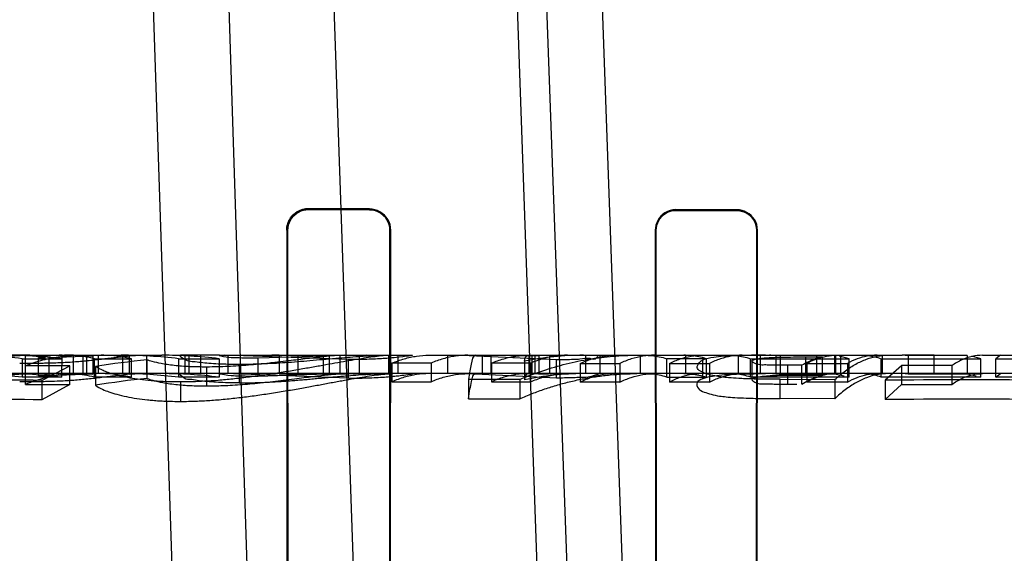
# Model space of a CAD drawing. Header units: millimetres. Extents: x 0 to 297, y 0 to 210.
# Tile 428 of 455: x 242.3408 to 242.4694, y 160.6998 to 160.7695. Entities that reach past the tile are written whole.
import ezdxf

# ---------------------------------------------------------------- set-up
doc = ezdxf.new("R2010")
doc.units = ezdxf.units.MM
doc.header["$LTSCALE"] = 16.335
doc.layers.get('0').update_dxf_attribs({"linetype": 'CONTINUOUS'})
for name, color, linetype in [('AXES_REF', 7, 'CONTINUOUS'), ('INTFCLR_1', 7, 'CONTINUOUS'), ('INTFCLR_144815', 7, 'CONTINUOUS'), ('INTFCLR_72935', 7, 'CONTINUOUS')]:
    doc.layers.add(name, color=color, linetype=linetype)

msp = doc.modelspace()

# ---------------------------------------------------------------- linework, layer by layer
at = {"color": 7, "linetype": 'Continuous'}
for radius in [7.756662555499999, 7.756, 7.706331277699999]:
    msp.add_circle((241.4302422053, 154.539298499), radius, dxfattribs=at)
msp.add_arc((241.4302422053, 154.539298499), 7.68, 278.2771290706, 261.7228709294, dxfattribs=at)
at = {"layer": 'AXES_REF', "color": 9, "linetype": 'Continuous'}
msp.add_arc((241.4302422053, 154.539298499), 7.075609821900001, 94.4118118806, 85.5881881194, dxfattribs=at)
at = {"layer": 'INTFCLR_1', "color": 9, "linetype": 'Continuous'}
for p, q in [((242.3784658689, 160.7447192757), (242.3784658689, 160.744829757)), ((242.3864658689, 160.7448083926), (242.3864658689, 160.744699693)), ((242.4264658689, 160.7446141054), (242.4264658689, 160.7447156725)), ((242.4344658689, 160.7446996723), (242.4344658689, 160.7445992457)), ((242.3756580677, 160.7420254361), (242.3757689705, 160.7420254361)), ((242.3891301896, 160.7420254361), (242.389237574, 160.7420254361)), ((242.4237737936, 160.7420254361), (242.423875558, 160.7420254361)), ((242.4370318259, 160.7420254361), (242.4371313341, 160.7420254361))]:
    msp.add_line(p, q, dxfattribs=at)
at = {"layer": 'INTFCLR_1', "color": 6, "linetype": 'Continuous'}
for p, q in [((242.3864658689, 160.7448083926), (242.3784658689, 160.744829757)), ((242.3864658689, 160.744699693), (242.3784658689, 160.7447192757)), ((242.4344658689, 160.7446996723), (242.4264658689, 160.7447156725)), ((242.4344658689, 160.7445992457), (242.4264658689, 160.7446141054)), ((242.3756580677, 160.7420254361), (242.3757635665, 160.5900254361)), ((242.3757689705, 160.7420254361), (242.3758661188, 160.5900254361)), ((242.389035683, 160.5900254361), (242.3891301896, 160.7420254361)), ((242.3891354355, 160.5900254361), (242.389237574, 160.7420254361)), ((242.4237737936, 160.7420254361), (242.4238705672, 160.5900254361)), ((242.423875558, 160.7420254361), (242.4239657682, 160.5900254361)), ((242.4369433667, 160.5900254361), (242.4370318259, 160.7420254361)), ((242.4370367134, 160.5900254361), (242.4371313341, 160.7420254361))]:
    msp.add_line(p, q, dxfattribs=at)
for points, knots in [([(242.3756580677, 160.7420254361), (242.3756572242, 160.7425862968), (242.3760842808, 160.7440485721), (242.3775999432, 160.7448321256), (242.3784658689, 160.744829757)], [0, 0, 0, 0, 0.3930930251, 1, 1, 1, 1]), ([(242.3784658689, 160.7447192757), (242.3779556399, 160.7447205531), (242.3765571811, 160.7443408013), (242.3757677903, 160.7428834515), (242.3757689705, 160.7420254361)], [0, 0, 0, 0, 0.3729083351, 1, 1, 1, 1]), ([(242.389237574, 160.7420254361), (242.3892382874, 160.7425168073), (242.3888803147, 160.7439484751), (242.3873805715, 160.744806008), (242.3864658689, 160.7448083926)], [0, 0, 0, 0, 0.3494627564, 1, 1, 1, 1]), ([(242.3891301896, 160.7420254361), (242.3891308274, 160.7425030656), (242.3887814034, 160.7438802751), (242.3873401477, 160.7446976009), (242.3864658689, 160.744699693)], [0, 0, 0, 0, 0.3532997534, 1, 1, 1, 1]), ([(242.4264658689, 160.7447156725), (242.4259714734, 160.7447166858), (242.424578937, 160.7443519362), (242.4237726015, 160.7428957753), (242.4237737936, 160.7420254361)], [0, 0, 0, 0, 0.3622651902, 1, 1, 1, 1]), ([(242.4264658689, 160.7446141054), (242.425993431, 160.7446150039), (242.4246543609, 160.7442671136), (242.4238744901, 160.742865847), (242.423875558, 160.7420254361)], [0, 0, 0, 0, 0.3598573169, 1, 1, 1, 1]), ([(242.4371313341, 160.7420254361), (242.4371319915, 160.7425170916), (242.4367687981, 160.7438979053), (242.4353277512, 160.7446979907), (242.4344658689, 160.7446996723)], [0, 0, 0, 0, 0.3632370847, 1, 1, 1, 1]), ([(242.4370318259, 160.7420254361), (242.4370324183, 160.7425014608), (242.4366799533, 160.7438311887), (242.4352929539, 160.7445977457), (242.4344658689, 160.7445992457)], [0, 0, 0, 0, 0.3652988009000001, 1, 1, 1, 1])]:
    msp.add_open_spline(points, degree=3, knots=knots, dxfattribs=at)
at = {"layer": 'INTFCLR_144815', "color": 9, "linetype": 'Continuous'}
for p, q in [((242.3625028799, 160.6432286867), (242.3436639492, 161.2100770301)), ((242.372503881, 160.6352984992), (242.3539834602, 161.2100770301)), ((242.3664658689, 161.2100770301), (242.3864233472, 160.6385881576)), ((242.4106199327, 160.6329588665), (242.3904658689, 161.2100770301)), ((242.3936770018, 161.2100770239), (242.4162846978, 160.5859360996)), ((242.423434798, 160.5869578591), (242.4013506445, 161.210077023)), ((242.3416037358, 160.7256984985), (242.3593456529, 160.725698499)), ((242.3478301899, 160.7232981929), (242.3478301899, 160.725698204)), ((242.3668885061, 160.7256984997), (242.3617897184, 160.7256984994)), ((242.3675403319, 160.7256984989), (242.3732818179, 160.725698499)), ((242.3832088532, 160.7256984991), (242.3919767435, 160.725698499)), ((242.3942283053, 160.7256984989), (242.4274994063, 160.7256984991)), ((242.3966300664, 160.725698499), (242.3966300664, 160.723298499)), ((242.402352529, 160.723298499), (242.402352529, 160.725698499)), ((242.4099567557, 160.725698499), (242.4099567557, 160.723298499)), ((242.4147353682, 160.723298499), (242.4147353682, 160.725698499)), ((242.4298812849, 160.7256984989), (242.4560123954, 160.725698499)), ((242.46650008, 160.7256984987), (242.4902182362, 160.7256985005)), ((242.3445890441, 160.7254064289), (242.3445890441, 160.7229954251)), ((242.4410479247, 160.7243857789), (242.4410479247, 160.7219355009)), ((242.4434368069, 160.7230684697), (242.4434368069, 160.7254768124)), ((242.9239772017, 160.723298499), (242.169391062, 160.723298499)), ((242.4400710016, 160.7200333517), (242.4400710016, 160.7225573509))]:
    msp.add_line(p, q, dxfattribs=at)
at = {"layer": 'INTFCLR_144815', "color": 6, "linetype": 'Continuous'}
for p, q in [((242.3415358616, 160.725698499), (242.3386308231, 160.7256984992)), ((242.3415452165, 160.7218712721), (242.3415358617, 160.725698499)), ((242.3445890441, 160.7254064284), (242.3503530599, 160.7256195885)), ((242.3462871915, 160.7228360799), (242.3463105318, 160.7256982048)), ((242.3478301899, 160.7256982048), (242.3468170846, 160.7256982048)), ((242.3503530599, 160.7256195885), (242.34783019, 160.7256982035)), ((242.3490708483, 160.723298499), (242.3490708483, 160.725698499)), ((242.3495219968, 160.725698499), (242.3495219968, 160.723298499)), ((242.3503530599, 160.725619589), (242.3503530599, 160.7232166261)), ((242.3510473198, 160.725698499), (242.3510473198, 160.723298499)), ((242.3541937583, 160.725698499), (242.3541937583, 160.723298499)), ((242.3550604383, 160.7256195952), (242.3559273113, 160.7256878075)), ((242.3550604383, 160.7256195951), (242.3550604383, 160.7232166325)), ((242.3573515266, 160.725698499), (242.3573515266, 160.723298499)), ((242.3624013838, 160.723298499), (242.3624013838, 160.725698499)), ((242.3629058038, 160.723298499), (242.3629058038, 160.725698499)), ((242.3643781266, 160.725698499), (242.3643781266, 160.723298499)), ((242.3668885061, 160.7256984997), (242.3675403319, 160.7256984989)), ((242.3837358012, 160.7251280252), (242.367540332, 160.7256984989)), ((242.3679693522, 160.725698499), (242.3679693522, 160.723298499)), ((242.3719109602, 160.7253421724), (242.3833349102, 160.725698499)), ((242.3732818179, 160.725698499), (242.3832088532, 160.7256984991)), ((242.374653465, 160.7256911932), (242.3737141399, 160.7256976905)), ((242.3812307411, 160.7256190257), (242.374653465, 160.7256911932)), ((242.3746534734, 160.7256911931), (242.3746534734, 160.7232909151)), ((242.377093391, 160.725698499), (242.377093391, 160.723298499)), ((242.3804057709, 160.725698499), (242.3804057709, 160.723298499)), ((242.3860567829, 160.725698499), (242.3812307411, 160.7256190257)), ((242.3812307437, 160.7232160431), (242.3812307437, 160.7256190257)), ((242.3832088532, 160.7256984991), (242.38261148, 160.7256833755)), ((242.38261148, 160.7256833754), (242.38261148, 160.7232828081)), ((242.3851545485, 160.723298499), (242.3851545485, 160.725698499)), ((242.3889843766, 160.7256786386), (242.3896867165, 160.7256984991)), ((242.3889843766, 160.7232778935), (242.3889843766, 160.7256786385)), ((242.3901587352, 160.725698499), (242.3901587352, 160.723298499)), ((242.3985204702, 160.725698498), (242.4109006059, 160.7251455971)), ((242.4011856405, 160.725698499), (242.4011856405, 160.723298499)), ((242.4035722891, 160.7256984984), (242.4085676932, 160.7256230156)), ((242.4073066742, 160.723298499), (242.4073066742, 160.725698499)), ((242.4076501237, 160.725698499), (242.4076501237, 160.723298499)), ((242.4080546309, 160.725698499), (242.4080546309, 160.723298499)), ((242.4111139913, 160.7256984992), (242.4085676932, 160.7256230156)), ((242.4085676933, 160.7256230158), (242.4085676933, 160.7232201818)), ((242.4165416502, 160.725698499), (242.4165416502, 160.723298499)), ((242.4218155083, 160.725698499), (242.4218155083, 160.723298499)), ((242.4274994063, 160.7256984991), (242.4298812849, 160.7256984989)), ((242.4277686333, 160.723298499), (242.4277686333, 160.725698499)), ((242.4346376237, 160.723298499), (242.4346376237, 160.725698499)), ((242.4374836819, 160.725698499), (242.4374836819, 160.723298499)), ((242.4471782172, 160.725656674), (242.4395324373, 160.725656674)), ((242.4395324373, 160.7256557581), (242.4395324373, 160.7232541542)), ((242.4401015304, 160.725698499), (242.4401015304, 160.723298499)), ((242.4448563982, 160.725698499), (242.4448563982, 160.723298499)), ((242.4471782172, 160.725656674), (242.4471782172, 160.7232551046)), ((242.447336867, 160.725698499), (242.447336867, 160.723298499)), ((242.4479627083, 160.725698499), (242.4479627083, 160.723298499)), ((242.4534579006, 160.723298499), (242.4534579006, 160.725698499)), ((242.4602047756, 160.725698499), (242.4560123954, 160.725698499)), ((242.464522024, 160.7256563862), (242.4567990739, 160.7256563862)), ((242.4567990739, 160.7256553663), (242.4567990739, 160.7232537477)), ((242.4602047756, 160.723298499), (242.4602047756, 160.725698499)), ((242.464522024, 160.7256563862), (242.464522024, 160.7232548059)), ((242.4688865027, 160.725698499), (242.4682517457, 160.725250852)), ((242.3411227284, 160.7252478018), (242.3411227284, 160.7228307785)), ((242.3411227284, 160.7252478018), (242.3462871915, 160.7252478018)), ((242.3473304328, 160.7243239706), (242.3415452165, 160.7243239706)), ((242.3432593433, 160.7254063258), (242.3441458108, 160.7254063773)), ((242.3432593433, 160.7229953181), (242.3432593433, 160.7254063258)), ((242.3436822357, 160.7224170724), (242.3473304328, 160.7243135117)), ((242.3473304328, 160.7218604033), (242.3473304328, 160.7243135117)), ((242.3505489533, 160.7228298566), (242.3505489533, 160.7252469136)), ((242.3505489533, 160.7252437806), (242.3553809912, 160.7252437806)), ((242.3553809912, 160.7228266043), (242.3553809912, 160.7252437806)), ((242.3574099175, 160.7226744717), (242.3574099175, 160.725097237)), ((242.36154273, 160.7252478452), (242.36154273, 160.7228308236)), ((242.36154273, 160.7252478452), (242.3668199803, 160.7252478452)), ((242.3668199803, 160.7252526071), (242.3668199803, 160.7228357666)), ((242.3694355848, 160.7245365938), (242.3694355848, 160.7220922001)), ((242.3719109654, 160.7229287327), (242.3719109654, 160.7253421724)), ((242.3837358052, 160.722706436), (242.3837358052, 160.7251280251)), ((242.3945049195, 160.7246672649), (242.389399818, 160.7246672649)), ((242.389399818, 160.7246613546), (242.389399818, 160.7222218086)), ((242.3945049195, 160.7246672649), (242.3945049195, 160.722227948)), ((242.4024000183, 160.7246732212), (242.4024000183, 160.7222341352)), ((242.4075051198, 160.7246672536), (242.4024000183, 160.7246672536)), ((242.4067037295, 160.724916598), (242.4067037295, 160.7224869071)), ((242.4075051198, 160.7246672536), (242.4075051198, 160.7222279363)), ((242.4109006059, 160.7227246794), (242.4109006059, 160.7251455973)), ((242.4139811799, 160.7246218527), (242.4139811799, 160.7221807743)), ((242.4139811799, 160.7246215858), (242.4191337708, 160.7246215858)), ((242.4191337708, 160.7246215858), (242.4191337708, 160.722180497)), ((242.4304421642, 160.7252519), (242.4252895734, 160.7252519)), ((242.4252895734, 160.7228348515), (242.4252895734, 160.7252517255)), ((242.42562994, 160.7246322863), (242.4308775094, 160.7246322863)), ((242.42562994, 160.7246299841), (242.42562994, 160.7221892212)), ((242.4299430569, 160.7250404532), (242.4299430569, 160.7226155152)), ((242.4304421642, 160.7252520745), (242.4304421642, 160.7228352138)), ((242.4308775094, 160.7246322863), (242.4308775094, 160.7221916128)), ((242.4362081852, 160.7228316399), (242.4362081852, 160.7252486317)), ((242.4362081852, 160.7252457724), (242.4491015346, 160.7252457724)), ((242.4364457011, 160.722617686), (242.4364457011, 160.7250425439)), ((242.4429025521, 160.7243839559), (242.4410479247, 160.7243857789)), ((242.4429025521, 160.7219336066), (242.4429025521, 160.7243839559)), ((242.4434368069, 160.7254768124), (242.4455585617, 160.7254764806)), ((242.4435732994, 160.7246405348), (242.4488683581, 160.7246405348)), ((242.4435732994, 160.7246378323), (242.4435732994, 160.722197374)), ((242.4455585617, 160.7254764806), (242.4455585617, 160.7230681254)), ((242.4491015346, 160.7252515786), (242.4478206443, 160.7255705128)), ((242.4488683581, 160.7246405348), (242.4488683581, 160.7222001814)), ((242.4491015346, 160.7228286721), (242.4491015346, 160.7252457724)), ((242.4532611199, 160.7228323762), (242.4532611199, 160.7252493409)), ((242.4532611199, 160.7252465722), (242.4662791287, 160.7252465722)), ((242.4559305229, 160.7243301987), (242.4538011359, 160.722448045)), ((242.4625171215, 160.7243411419), (242.4559305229, 160.7243411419)), ((242.4559305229, 160.7243301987), (242.4559305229, 160.7218777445)), ((242.4625171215, 160.7243411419), (242.4625171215, 160.7218891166)), ((242.4662791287, 160.7252524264), (242.4651089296, 160.7255704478)), ((242.4662791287, 160.7228295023), (242.4662791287, 160.7252465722)), ((242.4682517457, 160.7228339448), (242.4682517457, 160.725250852)), ((242.4682517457, 160.7252438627), (242.4738079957, 160.7252438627)), ((242.3503530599, 160.723216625), (242.3445890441, 160.7229954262)), ((242.3463105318, 160.7232981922), (242.3478301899, 160.7232981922)), ((242.3478301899, 160.723298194), (242.3503530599, 160.723216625)), ((242.3506859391, 160.7242308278), (242.3506859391, 160.721774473)), ((242.3550604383, 160.7232166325), (242.3558348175, 160.723281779)), ((242.365187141, 160.7241588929), (242.365187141, 160.7216997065)), ((242.3837358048, 160.722706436), (242.367540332, 160.723298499)), ((242.3833349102, 160.7232984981), (242.3719109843, 160.7229287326)), ((242.3732818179, 160.7232984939), (242.3741713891, 160.7232951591)), ((242.3746534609, 160.7232909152), (242.3812307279, 160.7232160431)), ((242.3812307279, 160.7232160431), (242.386056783, 160.7232985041)), ((242.3826114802, 160.7232828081), (242.3832088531, 160.723298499)), ((242.3896867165, 160.723298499), (242.3889843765, 160.7232778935)), ((242.4109006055, 160.7227246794), (242.3985204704, 160.723298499)), ((242.4085676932, 160.7232201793), (242.4035722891, 160.7232984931)), ((242.4085676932, 160.7232201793), (242.4111139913, 160.7232985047)), ((242.4395324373, 160.7232551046), (242.4471782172, 160.7232551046)), ((242.4455585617, 160.7230681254), (242.4434368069, 160.7230684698)), ((242.4471782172, 160.7232560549), (242.4484618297, 160.7230252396)), ((242.4567990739, 160.7232548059), (242.464522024, 160.7232548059)), ((242.464522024, 160.7232558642), (242.4656947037, 160.7230255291)), ((242.4682517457, 160.7228339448), (242.4688865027, 160.723298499)), ((242.3462871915, 160.7228307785), (242.3411227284, 160.7228307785)), ((242.3415452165, 160.7218712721), (242.3473304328, 160.7218712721)), ((242.3445890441, 160.7229954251), (242.3432593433, 160.7229953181)), ((242.3436822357, 160.7224170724), (242.3436822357, 160.7198872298)), ((242.3473304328, 160.7218604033), (242.3436822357, 160.7198872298)), ((242.3553809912, 160.7228266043), (242.3505489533, 160.7228266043)), ((242.3668199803, 160.7228308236), (242.36154273, 160.7228308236)), ((242.3618213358, 160.7196709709), (242.3618213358, 160.7222095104)), ((242.389399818, 160.722227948), (242.3945049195, 160.722227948)), ((242.3993768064, 160.7225474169), (242.3993768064, 160.7200230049)), ((242.4060778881, 160.7225474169), (242.3993768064, 160.7225474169)), ((242.4024000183, 160.7222279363), (242.4075051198, 160.7222279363)), ((242.4060778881, 160.7225446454), (242.4060778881, 160.7200201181)), ((242.4191337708, 160.722180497), (242.4139811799, 160.722180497)), ((242.4252895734, 160.7228350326), (242.4304421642, 160.7228350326)), ((242.4308775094, 160.7221916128), (242.42562994, 160.7221916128)), ((242.4491015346, 160.7228286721), (242.4362081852, 160.7228286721)), ((242.4400710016, 160.7225573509), (242.447230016, 160.7225301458)), ((242.4410479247, 160.7219355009), (242.4422843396, 160.7219345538)), ((242.4488683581, 160.7222001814), (242.4435732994, 160.7222001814)), ((242.447230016, 160.7225301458), (242.447230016, 160.7200050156)), ((242.4662791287, 160.7228295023), (242.4532611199, 160.7228295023)), ((242.4538011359, 160.7224480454), (242.4538011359, 160.719919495)), ((242.4538011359, 160.719919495), (242.4559305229, 160.7218777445)), ((242.4559305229, 160.7218891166), (242.4625171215, 160.7218891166)), ((242.4738079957, 160.7228266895), (242.4682517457, 160.7228266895)), ((242.3993768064, 160.7200230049), (242.4060778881, 160.7200230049)), ((242.447230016, 160.7200050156), (242.4400710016, 160.7200333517))]:
    msp.add_line(p, q, dxfattribs=at)
for centre, radius, start, end in [((242.3334197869, 160.660387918), 0.0653106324, 83.2265883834, 89.9913677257), ((242.3386258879, 160.6596186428), 0.0660798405, 83.3421536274, 89.99572075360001), ((242.3464229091, 160.7084339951), 0.0172646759, 90.3729480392, 100.5585083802), ((242.3466132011, 160.7083299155), 0.0173688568, 76.9030733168, 89.92648208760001), ((242.3540248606, 160.6634255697), 0.0622729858, 83.06608658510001, 89.9904559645), ((242.3593404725, 160.6627497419), 0.0629487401, 83.176056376, 89.9952847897), ((242.4144105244, 160.6873322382), 0.0383664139, 90.01974746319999, 101.5880537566), ((242.4386779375, 160.7171353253), 0.0085631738, 84.2730515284, 89.99198590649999), ((242.4560110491, 160.7184784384), 0.007220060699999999, 83.7340381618, 89.9893158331), ((242.3689667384, 160.6088751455), 0.11679519, 95.6786750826, 99.00496837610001), ((242.3334273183, 160.6604707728), 0.0628277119, 82.9645043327, 89.99789483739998), ((242.338623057, 160.6595604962), 0.0637380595, 83.09379987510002, 89.99301875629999), ((242.3464172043, 160.7067077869), 0.0165907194, 90.36839358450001, 100.9724924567), ((242.3514176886, 160.7065399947), 0.0167588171, 76.3204344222, 89.9218068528), ((242.3540326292, 160.663398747), 0.05989973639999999, 82.7974301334, 89.9975087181), ((242.3593372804, 160.6625730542), 0.0607255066, 82.921925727, 89.9921003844), ((242.4144027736, 160.6863804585), 0.0369179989, 90.00849316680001, 102.0370124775), ((242.4386778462, 160.7150417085), 0.008256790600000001, 84.0591548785, 89.9910549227), ((242.4560109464, 160.7163361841), 0.0069623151, 83.500239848, 89.9880758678), ((242.3343171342, 159.3423746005), 1.3800742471, 89.61119127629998, 90.35994225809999), ((242.3690174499, 160.6103777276), 0.112895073, 95.9014098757, 99.3448726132), ((242.4642552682, 159.0099299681), 1.7125499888, 89.6815145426, 90.34975993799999), ((242.334317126, 159.3950143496), 1.324905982, 89.59500090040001, 90.37492988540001), ((242.4642550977, 159.0766859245), 1.6432668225, 89.66808051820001, 90.3645007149)]:
    msp.add_arc(centre, radius, start, end, dxfattribs=at)
for points, knots in [([(242.3421028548, 160.725698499), (242.3413341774, 160.725698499), (242.3397851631, 160.7255954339), (242.3374800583, 160.7251338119), (242.3359812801, 160.7246306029), (242.3352410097, 160.7243328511)], [0, 0, 0, 0, 0.3277998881, 0.6597350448, 1, 1, 1, 1]), ([(242.3356551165, 160.7246503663), (242.3363005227, 160.7248796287), (242.3376044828, 160.7252662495), (242.3395996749, 160.7256196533), (242.3409383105, 160.725698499), (242.3416037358, 160.725698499)], [0, 0, 0, 0, 0.3386969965, 0.6709415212, 1, 1, 1, 1]), ([(242.3407839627, 160.7246591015), (242.3411073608, 160.7246597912), (242.3417318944, 160.7246609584), (242.3426314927, 160.7246680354), (242.3434554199, 160.7246766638), (242.3444001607, 160.7246943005), (242.3454089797, 160.7247204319), (242.3464658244, 160.7247614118), (242.3473977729, 160.7248151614), (242.3482931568, 160.724882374), (242.349193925, 160.7249616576), (242.3501061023, 160.7250535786), (242.3510133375, 160.7251528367), (242.351883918, 160.7252533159), (242.3526973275, 160.7253495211), (242.3534763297, 160.7254435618), (242.3542594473, 160.7255352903), (242.3547915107, 160.725594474), (242.3550604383, 160.7256195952)], [0, 0, 0, 0, 0.0677413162, 0.130818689, 0.1884413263, 0.2403350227, 0.3287435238, 0.399822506, 0.4618653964, 0.5242687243, 0.5878965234, 0.65127076, 0.7163033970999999, 0.7790646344, 0.8348383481, 0.8878733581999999, 0.9434233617, 1, 1, 1, 1]), ([(242.3415452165, 160.7243309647), (242.3422853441, 160.724628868), (242.3437846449, 160.7251326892), (242.3460913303, 160.7255951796), (242.3476421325, 160.725698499), (242.3484118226, 160.725698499)], [0, 0, 0, 0, 0.3399854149, 0.6720067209, 1, 1, 1, 1]), ([(242.3553809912, 160.7252406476), (242.3549474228, 160.7253417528), (242.3540770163, 160.7255111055), (242.352759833, 160.7256644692), (242.3518797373, 160.725698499), (242.3514405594, 160.725698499)], [0, 0, 0, 0, 0.3360252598, 0.6685207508, 1, 1, 1, 1]), ([(242.3617897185, 160.7256984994), (242.3614272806, 160.7256984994), (242.3627494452, 160.7248599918), (242.3634680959, 160.7249378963), (242.364484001, 160.7247490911), (242.3655377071, 160.7246719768), (242.3667375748, 160.7245895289), (242.3680475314, 160.7245448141), (242.3689598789, 160.7245380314), (242.3694355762, 160.7245365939)], [0, 0, 0, 0, 0.1376599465, 0.2438615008, 0.3652428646, 0.5014295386, 0.6536885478, 0.8193213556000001, 1, 1, 1, 1]), ([(242.3889843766, 160.7256786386), (242.3886587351, 160.7256621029), (242.3879801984, 160.7256052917), (242.3868945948, 160.7254759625), (242.3857084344, 160.7253009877), (242.3844182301, 160.7250901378), (242.3830347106, 160.7248486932), (242.3815361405, 160.7245808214), (242.3799264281, 160.7242885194), (242.3781907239, 160.7239810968), (242.3763593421, 160.7236695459), (242.3744551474, 160.723362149), (242.3725171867, 160.7230759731), (242.3705669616, 160.7228142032), (242.3686170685, 160.7225864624), (242.3667335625, 160.7224103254), (242.3649777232, 160.7222916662), (242.3633558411, 160.7222250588), (242.3623278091, 160.7222143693), (242.3618213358, 160.7222095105)], [0, 0, 0, 0, 0.0356790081, 0.0744718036, 0.1196199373, 0.1668650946, 0.2175221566, 0.2732968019, 0.3334442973, 0.3965441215, 0.4661800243, 0.5367193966, 0.6076023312, 0.6805332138, 0.7520277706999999, 0.8224041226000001, 0.8875113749, 0.9445769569, 1, 1, 1, 1]), ([(242.38261148, 160.7256833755), (242.382248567, 160.725667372), (242.3815944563, 160.7256166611), (242.3806249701, 160.7255200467), (242.3796644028, 160.7254124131), (242.3786100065, 160.7252874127), (242.3774548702, 160.7251458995), (242.3761847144, 160.7249920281), (242.3750580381, 160.7248581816), (242.3741089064, 160.7247487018), (242.3731618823, 160.7246432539), (242.3720095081, 160.72452274), (242.3706563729, 160.7243981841), (242.3693240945, 160.7242977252), (242.3679967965, 160.7242222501), (242.3666162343, 160.7241711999), (242.3656806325, 160.7241627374), (242.365187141, 160.7241588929)], [0, 0, 0, 0, 0.06227040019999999, 0.1124138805, 0.1670164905, 0.2279543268, 0.2944228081, 0.3665079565, 0.4472742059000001, 0.4889134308, 0.5302849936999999, 0.61061442, 0.6875250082, 0.7632097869, 0.8396272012, 0.9154039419, 1, 1, 1, 1]), ([(242.3668885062, 160.7256984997), (242.3665938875, 160.7256984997), (242.3681387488, 160.7254040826), (242.3687903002, 160.7254315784), (242.37000433, 160.7253589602), (242.3710064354, 160.7253453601), (242.3715967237, 160.7253428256), (242.3719109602, 160.7253421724)], [0, 0, 0, 0, 0.1750170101, 0.3894181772, 0.6525273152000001, 0.8133286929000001, 1, 1, 1, 1]), ([(242.3694355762, 160.7245365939), (242.3699175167, 160.7245389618), (242.3708947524, 160.7245441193), (242.3723875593, 160.7245896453), (242.3739182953, 160.7246609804), (242.3754853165, 160.7247585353), (242.3770742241, 160.7248771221), (242.3787077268, 160.7250134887), (242.3803737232, 160.7251621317), (242.3820156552, 160.7253068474), (242.38356088, 160.7254372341), (242.3849648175, 160.7255450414), (242.3862431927, 160.7256280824), (242.3874157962, 160.7256831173), (242.3881659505, 160.7256984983), (242.3885279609, 160.7256984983)], [0, 0, 0, 0, 0.0755638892, 0.1532128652, 0.2341441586, 0.3158192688, 0.3993711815, 0.4839560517, 0.5728231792, 0.6616184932, 0.7423908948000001, 0.8159571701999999, 0.8823856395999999, 0.9432407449, 1, 1, 1, 1]), ([(242.3919767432, 160.7256984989), (242.3923718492, 160.7256984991), (242.3902825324, 160.7254430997), (242.3896501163, 160.7253653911), (242.3884576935, 160.7252678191), (242.387485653, 160.7252098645), (242.3863638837, 160.7251625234), (242.3851073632, 160.7251335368), (242.3842174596, 160.7251299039), (242.3837358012, 160.7251280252)], [0, 0, 0, 0, 0.1432984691, 0.3154495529, 0.4209026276, 0.5432989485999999, 0.677487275, 0.8253090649, 1, 1, 1, 1]), ([(242.389399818, 160.7246613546), (242.389922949, 160.7248878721), (242.3909754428, 160.7252689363), (242.3925992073, 160.7256200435), (242.3936873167, 160.725698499), (242.3942283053, 160.725698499)], [0, 0, 0, 0, 0.3441245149, 0.6734287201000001, 1, 1, 1, 1]), ([(242.3993045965, 160.725698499), (242.3987676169, 160.725698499), (242.3976831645, 160.7256208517), (242.3960692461, 160.7252732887), (242.3950222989, 160.7248959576), (242.3945049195, 160.7246731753)], [0, 0, 0, 0, 0.3261958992, 0.6578118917, 1, 1, 1, 1]), ([(242.4003465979, 160.725698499), (242.3999164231, 160.7256984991), (242.3997951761, 160.7245783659), (242.3995350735, 160.7236236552), (242.3994330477, 160.7229197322), (242.3993768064, 160.7225439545)], [0, 0, 0, 0, 0.3871318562, 0.6580557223, 1, 1, 1, 1]), ([(242.4024000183, 160.7246732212), (242.402917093, 160.7248958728), (242.4039636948, 160.725273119), (242.40557751, 160.7256207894), (242.4066622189, 160.725698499), (242.407199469, 160.725698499)], [0, 0, 0, 0, 0.3420027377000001, 0.6736244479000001, 1, 1, 1, 1]), ([(242.4060778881, 160.7225446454), (242.40706666, 160.7229629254), (242.4090689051, 160.7237208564), (242.4121295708, 160.7246084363), (242.4151975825, 160.7252361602), (242.4182855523, 160.7256139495), (242.4203493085, 160.725698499), (242.4213938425, 160.725698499)], [0, 0, 0, 0, 0.2046429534, 0.4075900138, 0.6068156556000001, 0.8008983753, 1, 1, 1, 1]), ([(242.4123337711, 160.725698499), (242.4117984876, 160.725698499), (242.4107102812, 160.7256208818), (242.4090860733, 160.7252708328), (242.4080281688, 160.7248877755), (242.4075051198, 160.7246612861)], [0, 0, 0, 0, 0.3231157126, 0.6559400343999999, 1, 1, 1, 1]), ([(242.4109006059, 160.7251455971), (242.4112927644, 160.7251466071), (242.4120287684, 160.7251451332), (242.4130464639, 160.7251824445), (242.4140907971, 160.7251772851), (242.4151340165, 160.7254800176), (242.4159321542, 160.7250084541), (242.4163903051, 160.7256984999), (242.4162937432, 160.7256984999)], [0, 0, 0, 0, 0.2106478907, 0.3954679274, 0.5462377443, 0.7738130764, 0.9481319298, 1, 1, 1, 1]), ([(242.4139811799, 160.7246218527), (242.4144699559, 160.7248545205), (242.4154603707, 160.7252500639), (242.4169958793, 160.7256164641), (242.4180295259, 160.725698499), (242.4185402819, 160.725698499)], [0, 0, 0, 0, 0.3441007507, 0.6753328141, 1, 1, 1, 1]), ([(242.4236940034, 160.725698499), (242.4231834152, 160.725698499), (242.4221498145, 160.7256164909), (242.4206138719, 160.7252500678), (242.4196229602, 160.7248541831), (242.4191337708, 160.7246213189)], [0, 0, 0, 0, 0.3244747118, 0.6556993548, 1, 1, 1, 1]), ([(242.4223456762, 160.725698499), (242.4226738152, 160.725698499), (242.4233334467, 160.7256650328), (242.4243193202, 160.7255147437), (242.4249675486, 160.7253498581), (242.4252895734, 160.7252517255)], [0, 0, 0, 0, 0.329529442, 0.6619284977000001, 1, 1, 1, 1]), ([(242.42562994, 160.7246299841), (242.4260843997, 160.7248599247), (242.4270053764, 160.7252522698), (242.428438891, 160.7256167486), (242.4294048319, 160.725698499), (242.4298812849, 160.725698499)], [0, 0, 0, 0, 0.3456816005, 0.6766253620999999, 1, 1, 1, 1]), ([(242.4304421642, 160.7252520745), (242.4301203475, 160.7253501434), (242.4294724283, 160.7255148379), (242.4284869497, 160.725665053), (242.427827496, 160.725698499), (242.4274994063, 160.725698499)], [0, 0, 0, 0, 0.3379876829, 0.6703887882, 1, 1, 1, 1]), ([(242.4381865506, 160.7256984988), (242.4378278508, 160.7256984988), (242.4371396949, 160.7256972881), (242.4361418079, 160.7256899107), (242.435186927, 160.7256754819), (242.4342864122, 160.7256508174), (242.4334506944, 160.7256151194), (242.4325092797, 160.7255531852), (242.4313381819, 160.7254328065), (242.4304171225, 160.7252300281), (242.4299430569, 160.7250404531)], [0, 0, 0, 0, 0.1296173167, 0.2486668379, 0.3605968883, 0.4747021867, 0.5741766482, 0.6628634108, 0.8155055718, 1, 1, 1, 1]), ([(242.4351183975, 160.725698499), (242.4346434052, 160.725698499), (242.4336801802, 160.7256172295), (242.4322503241, 160.7252542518), (242.4313309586, 160.7248640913), (242.4308775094, 160.7246345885)], [0, 0, 0, 0, 0.3232225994, 0.6541665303, 1, 1, 1, 1]), ([(242.4334431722, 160.725698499), (242.4337514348, 160.725698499), (242.4343716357, 160.7256647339), (242.4352982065, 160.7255132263), (242.4359062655, 160.7253472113), (242.4362081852, 160.7252486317)], [0, 0, 0, 0, 0.3288923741, 0.6611391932, 1, 1, 1, 1]), ([(242.4435732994, 160.7246378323), (242.4439866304, 160.7248653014), (242.4448252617, 160.7252535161), (242.4461375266, 160.7256169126), (242.4470233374, 160.725698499), (242.4474590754, 160.725698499)], [0, 0, 0, 0, 0.348037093, 0.6785574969, 1, 1, 1, 1]), ([(242.447230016, 160.7225301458), (242.4476700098, 160.7229402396), (242.4485460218, 160.7236758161), (242.449935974, 160.7245737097), (242.4513359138, 160.7252175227), (242.4527602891, 160.7256100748), (242.4537238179, 160.725698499), (242.4541991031, 160.725698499)], [0, 0, 0, 0, 0.2303132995, 0.4368336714, 0.6318746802, 0.8180063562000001, 1, 1, 1, 1]), ([(242.4527446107, 160.725698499), (242.4523093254, 160.725698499), (242.4514261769, 160.7256178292), (242.4501171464, 160.7252562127), (242.4492811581, 160.7248698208), (242.4488683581, 160.7246432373)], [0, 0, 0, 0, 0.3219598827, 0.6516998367, 1, 1, 1, 1]), ([(242.4507266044, 160.725698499), (242.4510092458, 160.725698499), (242.4515785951, 160.7256647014), (242.4524286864, 160.7255131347), (242.4529850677, 160.7253475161), (242.4532611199, 160.7252493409)], [0, 0, 0, 0, 0.3279802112, 0.6600110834, 1, 1, 1, 1]), ([(242.46650008, 160.725698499), (242.4660520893, 160.725698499), (242.4651331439, 160.7255926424), (242.4637814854, 160.7251244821), (242.4629340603, 160.7246340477), (242.4625171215, 160.7243484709)], [0, 0, 0, 0, 0.3152153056, 0.6444160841, 1, 1, 1, 1]), ([(242.365187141, 160.7241588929), (242.3648049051, 160.7241616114), (242.3640784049, 160.7241658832), (242.3629937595, 160.7242007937), (242.3619646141, 160.7242627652), (242.3609697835, 160.7243541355), (242.3600742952, 160.7244694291), (242.3591212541, 160.7246327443), (242.3582437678, 160.7248256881), (242.3576405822, 160.7250237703), (242.3574099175, 160.7250972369)], [0, 0, 0, 0, 0.1457763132, 0.2770538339, 0.4138123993, 0.5389077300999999, 0.6579893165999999, 0.7580133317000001, 0.9076777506, 1, 1, 1, 1]), ([(242.4400710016, 160.7225573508), (242.4396243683, 160.7225590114), (242.4387753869, 160.7225617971), (242.4375683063, 160.722575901), (242.4364925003, 160.7225999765), (242.4355441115, 160.7226297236), (242.4345096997, 160.7226736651), (242.4334595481, 160.722739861), (242.4324157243, 160.722841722), (242.4314859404, 160.7229938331), (242.4306278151, 160.7231946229), (242.4299019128, 160.7235073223), (242.4289029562, 160.7239772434), (242.4295551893, 160.7248724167), (242.4299430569, 160.7250404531)], [0, 0, 0, 0, 0.1088936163, 0.2069888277, 0.2943115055, 0.3712433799, 0.438330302, 0.546706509, 0.6278855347, 0.6935503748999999, 0.777372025, 0.8379945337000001, 0.8969416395, 1, 1, 1, 1]), ([(242.4410479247, 160.7243857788), (242.440635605, 160.7243870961), (242.4398837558, 160.7243932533), (242.4389015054, 160.7243912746), (242.438001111, 160.724453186), (242.4373627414, 160.7243587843), (242.4361432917, 160.7249052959), (242.4364457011, 160.7250425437)], [0, 0, 0, 0, 0.2590034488, 0.4687803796, 0.6293516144, 0.7913904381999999, 1, 1, 1, 1]), ([(242.4364457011, 160.7250425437), (242.4367212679, 160.7251425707), (242.4372435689, 160.725269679), (242.4380514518, 160.7253556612), (242.438902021, 160.7254135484), (242.4399179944, 160.7254463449), (242.4411590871, 160.7254674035), (242.4423558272, 160.7254765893), (242.4431479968, 160.725476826), (242.4434368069, 160.7254768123)], [0, 0, 0, 0, 0.1251610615, 0.227863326, 0.3467495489, 0.4890619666, 0.6617924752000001, 0.8766958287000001, 1, 1, 1, 1]), ([(242.4455585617, 160.7254764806), (242.4452576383, 160.7254047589), (242.4446537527, 160.7252252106), (242.4437648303, 160.7248577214), (242.4431887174, 160.7245520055), (242.4429025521, 160.7243839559)], [0, 0, 0, 0, 0.3220879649, 0.6544774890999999, 1, 1, 1, 1]), ([(242.3352410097, 160.7218805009), (242.3359776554, 160.7221884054), (242.3374734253, 160.7227106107), (242.3397796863, 160.723191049), (242.34133278, 160.723298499), (242.3421028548, 160.723298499)], [0, 0, 0, 0, 0.3398366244, 0.672222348, 1, 1, 1, 1]), ([(242.3416037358, 160.723298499), (242.3409369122, 160.723298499), (242.3395976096, 160.7232170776), (242.3376014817, 160.72284979), (242.336300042, 160.7224483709), (242.3356551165, 160.7222103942)], [0, 0, 0, 0, 0.3292536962, 0.6605709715, 1, 1, 1, 1]), ([(242.3550604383, 160.7232166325), (242.3547384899, 160.7231854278), (242.3540622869, 160.7231055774), (242.3531013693, 160.7229872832), (242.3521606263, 160.7228700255), (242.3512643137, 160.7227617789), (242.3503503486, 160.7226562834), (242.349437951, 160.7225581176), (242.3485317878, 160.722472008), (242.3476295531, 160.7223983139), (242.3466763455, 160.7223361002), (242.3455879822, 160.7222891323), (242.3445424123, 160.7222594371), (242.3435631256, 160.7222392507), (242.3427092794, 160.7222294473), (242.341773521, 160.7222215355), (242.3411220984, 160.7222202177), (242.3407839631, 160.7222194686)], [0, 0, 0, 0, 0.067736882, 0.1425741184, 0.2027563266, 0.2662657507, 0.3316392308, 0.3954242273, 0.4584350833, 0.5222531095, 0.5849890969, 0.6584631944, 0.7503703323, 0.8040314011, 0.8635825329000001, 0.9291891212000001, 1, 1, 1, 1]), ([(242.3484118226, 160.723298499), (242.347640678, 160.723298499), (242.3460883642, 160.7231909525), (242.343780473, 160.7227101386), (242.342284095, 160.7221875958), (242.3415452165, 160.7218785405)], [0, 0, 0, 0, 0.32799367, 0.6593461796, 1, 1, 1, 1]), ([(242.3505489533, 160.7228298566), (242.3501195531, 160.7229330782), (242.3492555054, 160.7231063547), (242.3479471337, 160.7232635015), (242.3470718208, 160.723298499), (242.3466354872, 160.723298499)], [0, 0, 0, 0, 0.3354510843, 0.6685737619, 1, 1, 1, 1]), ([(242.3618213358, 160.7222095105), (242.3611951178, 160.7222129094), (242.360032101, 160.7222253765), (242.3583651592, 160.7223188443), (242.3568868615, 160.722465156), (242.3555320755, 160.7226571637), (242.3543194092, 160.7228901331), (242.3532618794, 160.7231467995), (242.3523918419, 160.7234101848), (242.3515420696, 160.7237357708), (242.3510011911, 160.7240311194), (242.3506859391, 160.7242308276)], [0, 0, 0, 0, 0.1642637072, 0.3050177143, 0.4377874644, 0.5538142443, 0.6638172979, 0.7615634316, 0.8391400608, 0.9021109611, 1, 1, 1, 1]), ([(242.3694355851, 160.7220922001), (242.3691789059, 160.722093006), (242.3684780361, 160.7220946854), (242.3673702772, 160.7221227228), (242.366140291, 160.7221812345), (242.3650147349, 160.7222807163), (242.3640032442, 160.7223650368), (242.3630574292, 160.7225987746), (242.3623861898, 160.7224601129), (242.3615284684, 160.723298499), (242.3617897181, 160.723298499)], [0, 0, 0, 0, 0.0965530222, 0.2636569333, 0.4166170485, 0.5602832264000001, 0.6865654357, 0.8050734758, 0.9017281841, 1, 1, 1, 1]), ([(242.3618213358, 160.7196709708), (242.3621563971, 160.7196743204), (242.3628083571, 160.719680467), (242.3637688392, 160.719705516), (242.3647036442, 160.7197468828), (242.3656413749, 160.7198034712), (242.3666077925, 160.7198761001), (242.3676105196, 160.7199648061), (242.3686327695, 160.7200709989), (242.3696498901, 160.7201901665), (242.3706535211, 160.7203150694), (242.3716526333, 160.720452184), (242.3726593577, 160.7205981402), (242.3736740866, 160.7207509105), (242.3746834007, 160.7209112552), (242.3756766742, 160.721076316), (242.3766513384, 160.7212436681), (242.3775990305, 160.7214104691), (242.3785078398, 160.7215740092), (242.3793727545, 160.7217325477), (242.3802099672, 160.721888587), (242.381034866, 160.7220436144), (242.3818454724, 160.7221951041), (242.3826314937, 160.7223415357), (242.3833895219, 160.7224806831), (242.3843387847, 160.7226514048), (242.3854689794, 160.7228472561), (242.3867379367, 160.7230460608), (242.3879019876, 160.7231940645), (242.3886351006, 160.7232594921), (242.3889843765, 160.7232778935)], [0, 0, 0, 0, 0.0366383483, 0.0712889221, 0.1050513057, 0.1389475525, 0.1740054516, 0.2110167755, 0.2490129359, 0.2863780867, 0.3229907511, 0.3595973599, 0.3966453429, 0.4342192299, 0.4718000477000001, 0.5083892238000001, 0.544315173, 0.579931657, 0.6136049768, 0.6452827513, 0.6760792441, 0.7067244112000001, 0.7370584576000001, 0.7662476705, 0.7941487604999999, 0.8213280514, 0.8717076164, 0.9195677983, 0.9617562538, 1, 1, 1, 1]), ([(242.3651871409, 160.7216997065), (242.3655384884, 160.7217025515), (242.3662502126, 160.7217080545), (242.3673832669, 160.7217393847), (242.3686035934, 160.7217983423), (242.3698887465, 160.7218854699), (242.3711968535, 160.7219976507), (242.372506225, 160.722130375), (242.3738510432, 160.7222809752), (242.375234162, 160.7224475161), (242.3765921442, 160.7226161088), (242.3778770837, 160.722778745), (242.3790280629, 160.7229243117), (242.3800757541, 160.7230502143), (242.3810144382, 160.7231559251), (242.3818469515, 160.7232346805), (242.3823687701, 160.7232717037), (242.3826114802, 160.7232828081)], [0, 0, 0, 0, 0.0602085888, 0.1219605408, 0.1942189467, 0.2695520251, 0.3426756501, 0.4191873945, 0.4950680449, 0.5745599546, 0.6579078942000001, 0.7295569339, 0.7965029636, 0.8567089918, 0.9103798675, 0.9583659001, 1, 1, 1, 1]), ([(242.3719109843, 160.7229287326), (242.3715714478, 160.7229294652), (242.3709332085, 160.7229323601), (242.3700665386, 160.7229471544), (242.3690184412, 160.7229981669), (242.3684222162, 160.7229676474), (242.3665155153, 160.7232984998), (242.3668885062, 160.7232985)], [0, 0, 0, 0, 0.2016882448, 0.3758842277, 0.5272381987, 0.7784399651, 1, 1, 1, 1]), ([(242.3694355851, 160.7220922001), (242.3696987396, 160.7220935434), (242.3702090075, 160.7220960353), (242.3709625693, 160.7221061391), (242.3717001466, 160.7221257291), (242.3724433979, 160.7221527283), (242.3732011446, 160.722186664), (242.3739707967, 160.7222275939), (242.3747471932, 160.7222750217), (242.3755282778, 160.7223283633), (242.3763159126, 160.7223871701), (242.3771104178, 160.7224507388), (242.3779129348, 160.7225185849), (242.3787288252, 160.7225906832), (242.379563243, 160.7226666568), (242.3804129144, 160.7227452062), (242.3812622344, 160.7228233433), (242.3820918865, 160.7228980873), (242.3828864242, 160.7229681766), (242.3838643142, 160.7230517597), (242.384996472, 160.7231415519), (242.3862624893, 160.7232265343), (242.387425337, 160.7232828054), (242.3881689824, 160.723298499), (242.3885279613, 160.723298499)], [0, 0, 0, 0, 0.0412531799, 0.0799914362, 0.1181377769, 0.1569152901, 0.1965805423, 0.237041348, 0.2777366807, 0.3185157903, 0.3597700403, 0.4015509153, 0.4434615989, 0.4860226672, 0.529949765, 0.574807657, 0.6197868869, 0.6636531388, 0.7053922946, 0.7448238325, 0.8175079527, 0.8834263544, 0.9437257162, 1, 1, 1, 1]), ([(242.3837358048, 160.722706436), (242.3839908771, 160.7227074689), (242.3846946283, 160.7227101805), (242.3858020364, 160.7227253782), (242.387023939, 160.7227679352), (242.3881296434, 160.722829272), (242.3890765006, 160.7229007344), (242.389979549, 160.7229913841), (242.3906613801, 160.7230819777), (242.3924138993, 160.723298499), (242.3919767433, 160.723298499)], [0, 0, 0, 0, 0.0924847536, 0.2552012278, 0.4013065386, 0.5365809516, 0.6540430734, 0.7536733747, 0.8414961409, 1, 1, 1, 1]), ([(242.3942283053, 160.723298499), (242.3936866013, 160.723298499), (242.3925942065, 160.7232172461), (242.3909694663, 160.7228515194), (242.3899192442, 160.7224554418), (242.389399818, 160.7222218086)], [0, 0, 0, 0, 0.326290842, 0.6569359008, 1, 1, 1, 1]), ([(242.3945049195, 160.7222340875), (242.395022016, 160.7224653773), (242.3960668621, 160.7228571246), (242.3976818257, 160.7232183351), (242.3987668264, 160.723298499), (242.3993045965, 160.723298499)], [0, 0, 0, 0, 0.3433660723, 0.6740281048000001, 1, 1, 1, 1]), ([(242.3993768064, 160.7200193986), (242.3994383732, 160.7204478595), (242.3995493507, 160.7212426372), (242.3998171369, 160.7222215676), (242.3999592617, 160.723298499), (242.4003465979, 160.723298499)], [0, 0, 0, 0, 0.3757165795, 0.6637987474, 1, 1, 1, 1]), ([(242.407199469, 160.723298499), (242.4066610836, 160.723298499), (242.4055754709, 160.7232181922), (242.4039606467, 160.7228567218), (242.4029164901, 160.722465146), (242.4024000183, 160.7222341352)], [0, 0, 0, 0, 0.3263602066, 0.6570324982, 1, 1, 1, 1]), ([(242.4060778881, 160.7200201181), (242.4066182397, 160.7202582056), (242.4077070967, 160.7207102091), (242.4093658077, 160.7213134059), (242.4110440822, 160.7218393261), (242.4127396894, 160.7222866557), (242.4144503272, 160.7226543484), (242.4161736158, 160.7229414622), (242.417907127, 160.723147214), (242.419648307, 160.7232709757), (242.4208119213, 160.723298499), (242.4213938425, 160.723298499)], [0, 0, 0, 0, 0.1122914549, 0.2241151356, 0.335539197, 0.4466367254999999, 0.5574842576, 0.6681617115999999, 0.7787511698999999, 0.8893359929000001, 1, 1, 1, 1]), ([(242.4075051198, 160.7222217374), (242.4080251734, 160.7224556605), (242.4090760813, 160.7228519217), (242.4107009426, 160.7232173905), (242.4117927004, 160.723298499), (242.4123337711, 160.723298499)], [0, 0, 0, 0, 0.3434680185, 0.674102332, 1, 1, 1, 1]), ([(242.4162937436, 160.723298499), (242.4166768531, 160.723298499), (242.4146986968, 160.7226734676), (242.4140192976, 160.7228204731), (242.4128242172, 160.7227389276), (242.4118904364, 160.7227295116), (242.4112367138, 160.722725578), (242.4109006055, 160.7227246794)], [0, 0, 0, 0, 0.2100024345, 0.4763153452, 0.6444587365, 0.8157606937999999, 1, 1, 1, 1]), ([(242.4185402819, 160.723298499), (242.4180283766, 160.723298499), (242.4169936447, 160.7232137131), (242.4154570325, 160.7228326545), (242.4144692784, 160.7224221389), (242.4139811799, 160.7221807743)], [0, 0, 0, 0, 0.3245536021, 0.6547712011, 1, 1, 1, 1]), ([(242.4191337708, 160.7221802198), (242.4196226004, 160.7224219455), (242.4206111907, 160.7228329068), (242.4221482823, 160.7232138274), (242.4231826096, 160.723298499), (242.4236940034, 160.723298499)], [0, 0, 0, 0, 0.345653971, 0.6758567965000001, 1, 1, 1, 1]), ([(242.4252895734, 160.7228348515), (242.4249683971, 160.7229364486), (242.4243208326, 160.7231075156), (242.4233346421, 160.7232636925), (242.4226740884, 160.723298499), (242.4223456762, 160.723298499)], [0, 0, 0, 0, 0.3379158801, 0.6705605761, 1, 1, 1, 1]), ([(242.4298812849, 160.723298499), (242.4294037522, 160.723298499), (242.428436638, 160.7232139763), (242.4270020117, 160.7228348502), (242.4260837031, 160.7224277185), (242.42562994, 160.7221892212)], [0, 0, 0, 0, 0.3231668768, 0.6530862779, 1, 1, 1, 1]), ([(242.4274994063, 160.723298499), (242.4278279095, 160.723298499), (242.428487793, 160.7232637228), (242.4294735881, 160.7231076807), (242.4301207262, 160.7229368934), (242.4304421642, 160.7228352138)], [0, 0, 0, 0, 0.3296623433, 0.6616737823, 1, 1, 1, 1]), ([(242.429943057, 160.7226155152), (242.4302655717, 160.7227494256), (242.430986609, 160.7229538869), (242.4321970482, 160.7231245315), (242.4333530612, 160.7232094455), (242.4344231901, 160.7232537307), (242.4353158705, 160.7232771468), (242.4362376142, 160.7232904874), (242.4371915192, 160.7232973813), (242.4378466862, 160.723298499), (242.4381865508, 160.723298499)], [0, 0, 0, 0, 0.1260955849, 0.268811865, 0.4409940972, 0.5444170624, 0.65554961, 0.7634275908, 0.8772789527, 1, 1, 1, 1]), ([(242.4308775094, 160.7221940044), (242.4313305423, 160.722432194), (242.4322475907, 160.7228371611), (242.4336785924, 160.7232145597), (242.4346426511, 160.723298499), (242.4351183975, 160.723298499)], [0, 0, 0, 0, 0.3472846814, 0.6772005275, 1, 1, 1, 1]), ([(242.4362081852, 160.7228316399), (242.435907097, 160.722933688), (242.4352997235, 160.7231059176), (242.4343728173, 160.7232633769), (242.4337516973, 160.723298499), (242.4334431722, 160.723298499)], [0, 0, 0, 0, 0.3387592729, 0.6712430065, 1, 1, 1, 1]), ([(242.4434368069, 160.7230684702), (242.4429993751, 160.7230684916), (242.4422055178, 160.7230674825), (242.441125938, 160.723057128), (242.4401633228, 160.7230416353), (242.4392530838, 160.7230169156), (242.4383677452, 160.7229691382), (242.4374297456, 160.722883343), (242.4367984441, 160.7227506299), (242.4364457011, 160.7226176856)], [0, 0, 0, 0, 0.1867146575, 0.3388489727, 0.4608299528, 0.5976436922, 0.7275325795, 0.8390956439, 1, 1, 1, 1]), ([(242.4429025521, 160.7219336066), (242.4431880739, 160.7221078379), (242.4437631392, 160.7224249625), (242.4446522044, 160.7228067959), (242.4452571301, 160.7229935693), (242.4455585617, 160.7230681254)], [0, 0, 0, 0, 0.3462308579, 0.6785794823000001, 1, 1, 1, 1]), ([(242.4474590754, 160.723298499), (242.4470223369, 160.723298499), (242.446135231, 160.723214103), (242.4448218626, 160.7228360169), (242.4439858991, 160.72243325), (242.4435732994, 160.722197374)], [0, 0, 0, 0, 0.3210980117, 0.6505772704, 1, 1, 1, 1]), ([(242.4541991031, 160.723298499), (242.4537212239, 160.723298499), (242.4527538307, 160.7232057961), (242.4513243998, 160.7227951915), (242.4499159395, 160.7221201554), (242.4485295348, 160.7211843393), (242.4476602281, 160.7204226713), (242.447230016, 160.7200050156)], [0, 0, 0, 0, 0.1815097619, 0.3665498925, 0.5621461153, 0.7722582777, 1, 1, 1, 1]), ([(242.4488683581, 160.7222029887), (242.4492805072, 160.7224379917), (242.450115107, 160.7228388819), (242.4514252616, 160.7232147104), (242.4523095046, 160.723298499), (242.4527446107, 160.723298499)], [0, 0, 0, 0, 0.3497590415, 0.6792381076, 1, 1, 1, 1]), ([(242.4532611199, 160.7228323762), (242.4529858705, 160.7229339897), (242.452430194, 160.7231057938), (242.4515797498, 160.7232633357), (242.4510094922, 160.723298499), (242.4507266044, 160.723298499)], [0, 0, 0, 0, 0.339967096, 0.6722211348, 1, 1, 1, 1]), ([(242.4625171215, 160.7218967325), (242.4629314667, 160.7221916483), (242.4637755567, 160.722699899), (242.4651282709, 160.7231878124), (242.4660511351, 160.723298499), (242.46650008, 160.723298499)], [0, 0, 0, 0, 0.3561166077, 0.6856431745, 1, 1, 1, 1]), ([(242.3506859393, 160.721774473), (242.3509813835, 160.7215799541), (242.3515508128, 160.7212506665), (242.3524961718, 160.7208808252), (242.353537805, 160.7205695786), (242.3547449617, 160.7202841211), (242.3560763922, 160.7200495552), (242.3572322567, 160.7199000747), (242.3581969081, 160.7198083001), (242.3589793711, 160.7197483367), (242.3598389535, 160.7197069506), (242.3607954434, 160.7196764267), (242.3614667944, 160.7196729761), (242.3618213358, 160.7196709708)], [0, 0, 0, 0, 0.0925907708, 0.1713965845, 0.2651679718, 0.3769893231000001, 0.4958940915, 0.6188883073, 0.6819538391, 0.7495252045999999, 0.8242813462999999, 0.9071953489, 1, 1, 1, 1]), ([(242.3574099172, 160.7226744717), (242.3576596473, 160.7225918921), (242.3583311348, 160.7223654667), (242.3593367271, 160.7221456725), (242.3604220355, 160.7219709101), (242.3614002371, 160.7218565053), (242.3623745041, 160.7217797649), (242.3633095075, 160.7217302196), (242.3642410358, 160.7217061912), (242.3648612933, 160.7217021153), (242.3651871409, 160.7216997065)], [0, 0, 0, 0, 0.1002244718, 0.2698424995, 0.3913226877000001, 0.5191053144, 0.644967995, 0.7636568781, 0.8758359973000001, 1, 1, 1, 1]), ([(242.429943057, 160.7226155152), (242.4296834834, 160.7224987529), (242.4290368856, 160.7222610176), (242.4293463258, 160.7212132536), (242.4301944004, 160.7208848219), (242.4311164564, 160.7205576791), (242.4320868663, 160.72037702), (242.4331148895, 160.7202529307), (242.4342826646, 160.7201656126), (242.4354640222, 160.7201104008), (242.4366169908, 160.7200744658), (242.4376560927, 160.7200513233), (242.438820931, 160.7200378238), (242.4396400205, 160.7200350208), (242.4400710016, 160.7200333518)], [0, 0, 0, 0, 0.0682097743, 0.1309221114, 0.2023048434, 0.2789342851, 0.3671658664, 0.4374092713, 0.5272762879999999, 0.6476389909, 0.7208365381, 0.8037069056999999, 0.8967158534, 1, 1, 1, 1]), ([(242.4364457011, 160.7226176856), (242.4361901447, 160.7224972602), (242.4373052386, 160.7218505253), (242.4379458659, 160.7220181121), (242.4389091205, 160.721938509), (242.439889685, 160.7219442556), (242.4406376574, 160.7219368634), (242.4410479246, 160.7219355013)], [0, 0, 0, 0, 0.1760284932, 0.3780526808, 0.537050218, 0.7443652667, 1, 1, 1, 1])]:
    msp.add_open_spline(points, degree=3, knots=knots, dxfattribs=at)
for points in [[(242.4067037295, 160.724916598), (242.4067761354, 160.7251585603), (242.4067614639, 160.7256078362), (242.4070140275, 160.7256078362)], [(242.407175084, 160.723298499), (242.4068622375, 160.7232984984), (242.4067903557, 160.7227875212), (242.4067037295, 160.7224869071)]]:
    msp.add_open_spline(points, degree=3, dxfattribs=at)
at = {"layer": 'INTFCLR_72935', "color": 9, "linetype": 'Continuous'}
for p, q in [((242.3784658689, 160.744829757), (242.3784658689, 160.7447192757)), ((242.3864658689, 160.744699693), (242.3864658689, 160.7448083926)), ((242.4264658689, 160.7447156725), (242.4264658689, 160.7446141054)), ((242.4344658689, 160.7445992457), (242.4344658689, 160.7446996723)), ((242.3757689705, 160.7420254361), (242.3756580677, 160.7420254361)), ((242.389237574, 160.7420254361), (242.3891301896, 160.7420254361)), ((242.423875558, 160.7420254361), (242.4237737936, 160.7420254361)), ((242.4371313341, 160.7420254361), (242.4370318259, 160.7420254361))]:
    msp.add_line(p, q, dxfattribs=at)
at = {"layer": 'INTFCLR_72935', "color": 6, "linetype": 'Continuous'}
for p, q in [((242.3864658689, 160.7448083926), (242.3784658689, 160.744829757)), ((242.3784658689, 160.7447192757), (242.3864658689, 160.744699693)), ((242.4344658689, 160.7446996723), (242.4264658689, 160.7447156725)), ((242.4264658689, 160.7446141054), (242.4344658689, 160.7445992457)), ((242.3756580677, 160.7420254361), (242.3757635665, 160.5900254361)), ((242.3758661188, 160.5900254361), (242.3757689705, 160.7420254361)), ((242.3891301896, 160.7420254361), (242.389035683, 160.5900254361)), ((242.3891354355, 160.5900254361), (242.389237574, 160.7420254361)), ((242.4237737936, 160.7420254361), (242.4238705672, 160.5900254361)), ((242.4239657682, 160.5900254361), (242.423875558, 160.7420254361)), ((242.4370318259, 160.7420254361), (242.4369433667, 160.5900254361)), ((242.4370367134, 160.5900254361), (242.4371313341, 160.7420254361))]:
    msp.add_line(p, q, dxfattribs=at)
for points, knots in [([(242.3784658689, 160.744829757), (242.3779689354, 160.7448311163), (242.3765209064, 160.7444697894), (242.3756566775, 160.7429498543), (242.3756580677, 160.7420254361)], [0, 0, 0, 0, 0.3496209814, 1, 1, 1, 1]), ([(242.3757689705, 160.7420254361), (242.3757682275, 160.7425656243), (242.3761800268, 160.7439704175), (242.3776354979, 160.7447213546), (242.3784658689, 160.7447192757)], [0, 0, 0, 0, 0.3941365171, 1, 1, 1, 1]), ([(242.389237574, 160.7420254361), (242.3892382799, 160.7425116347), (242.3888852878, 160.7439420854), (242.3873852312, 160.7448059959), (242.3864658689, 160.7448083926)], [0, 0, 0, 0, 0.3459101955, 1, 1, 1, 1]), ([(242.3864658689, 160.744699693), (242.3869829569, 160.7446984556), (242.388367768, 160.7443048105), (242.389131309, 160.7428636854), (242.3891301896, 160.7420254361)], [0, 0, 0, 0, 0.3815202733, 1, 1, 1, 1]), ([(242.4264658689, 160.7447156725), (242.4259649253, 160.7447166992), (242.4245708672, 160.7443454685), (242.4237726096, 160.7428898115), (242.4237737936, 160.7420254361)], [0, 0, 0, 0, 0.3669061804, 1, 1, 1, 1]), ([(242.423875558, 160.7420254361), (242.4238748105, 160.7426137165), (242.4243443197, 160.7439778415), (242.4257337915, 160.7446154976), (242.4264658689, 160.7446141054)], [0, 0, 0, 0, 0.4455459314, 1, 1, 1, 1]), ([(242.4371313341, 160.7420254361), (242.4371319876, 160.7425141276), (242.4367717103, 160.7438942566), (242.435330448, 160.7446979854), (242.4344658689, 160.7446996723)], [0, 0, 0, 0, 0.3611185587, 1, 1, 1, 1]), ([(242.4344658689, 160.7445992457), (242.4349512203, 160.7445983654), (242.4362819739, 160.7442325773), (242.4370328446, 160.7428439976), (242.4370318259, 160.7420254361)], [0, 0, 0, 0, 0.3722270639, 1, 1, 1, 1])]:
    msp.add_open_spline(points, degree=3, knots=knots, dxfattribs=at)

doc.saveas('drawing.dxf')
